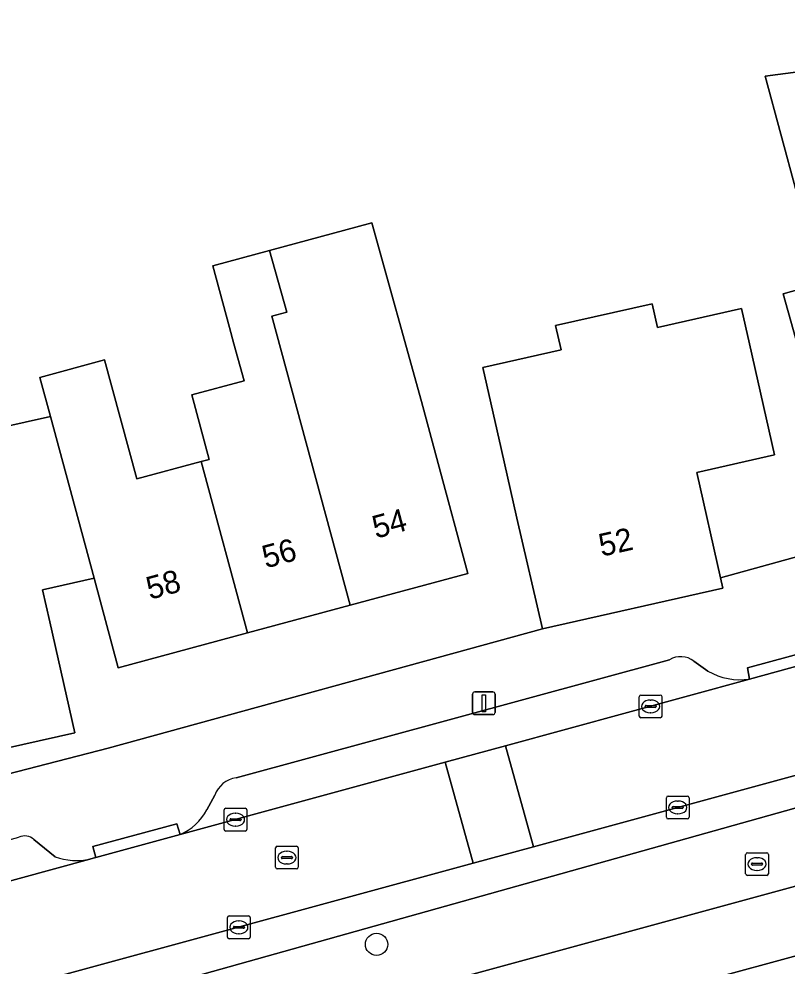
# Model space of a CAD drawing. Extents: x 163008 to 163854, y 382777 to 383982.
# Drawn here: x 163238.12 to 163271.87, y 383701.47 to 383743.09 of the extents above; entities that cross this region are included whole.
import ezdxf

# ---------------------------------------------------------------- set-up
doc = ezdxf.new("R2010")
doc.units = 0
for name, color, linetype in [('IMGEO_Boom', 7, 'Continuous'), ('IMGEO_Brandkraan', 7, 'Continuous'), ('IMGEO_Erf', 7, 'Continuous'), ('IMGEO_Kolk', 7, 'Continuous'), ('IMGEO_Lichtmast', 7, 'Continuous'), ('IMGEO_Pand', 7, 'Continuous'), ('IMGEO_Pand_nummerreeks', 7, 'Continuous'), ('IMGEO_Parkeervlak_open', 7, 'Continuous'), ('IMGEO_Rijbaan_lokaal_open', 7, 'Continuous'), ('IMGEO_Rioolput', 7, 'Continuous'), ('IMGEO_Voetpad_open', 7, 'Continuous')]:
    doc.layers.add(name, color=color, linetype=linetype)

msp = doc.modelspace()

# ---------------------------------------------------------------- linework, layer by layer
at = {"layer": 'IMGEO_Boom'}
msp.add_circle((163253.834, 383702.418), 0.489, dxfattribs=at)
at = {"layer": 'IMGEO_Brandkraan'}
for p, q in [((163270.051, 383705.521), (163270.051, 383706.373)), ((163270.126, 383706.447), (163270.978, 383706.447)), ((163271.052, 383706.373), (163271.052, 383705.521)), ((163270.31, 383705.941), (163270.31, 383705.953)), ((163270.353, 383705.99), (163270.751, 383705.99)), ((163270.539, 383706.227), (163270.564, 383706.227)), ((163270.794, 383705.953), (163270.794, 383705.941)), ((163270.748, 383705.904), (163270.35, 383705.904)), ((163270.562, 383705.667), (163270.537, 383705.667)), ((163270.978, 383705.447), (163270.126, 383705.447))]:
    msp.add_line(p, q, dxfattribs=at)
for points in [[(163270.051, 383705.521), (163270.051, 383706.373)], [(163270.126, 383706.447), (163270.978, 383706.447)], [(163271.052, 383706.373), (163271.052, 383705.521)], [(163270.978, 383705.447), (163270.126, 383705.447)]]:
    msp.add_lwpolyline(points, dxfattribs=at)
for centre, radius, start, end in [((163270.128, 383706.371), 0.0765, 91.552, 178.448), ((163270.128, 383706.371), 0.0765, 91.552, 178.448), ((163270.976, 383706.371), 0.0765, 1.552, 88.448), ((163270.976, 383706.371), 0.0765, 1.552, 88.448), ((163270.35, 383705.95), 0.0403, 85.8775, 175.7526), ((163270.347, 383705.94), 0.0366, 178.938, 274.7102), ((163270.751, 383705.947), 0.043, 264.8664, 352.4533), ((163270.755, 383705.952), 0.0386, 1.7309, 96.639), ((163270.128, 383705.523), 0.0765, 181.552, 268.448), ((163270.128, 383705.523), 0.0765, 181.552, 268.448), ((163270.976, 383705.523), 0.0765, 271.552, 358.448), ((163270.976, 383705.523), 0.0765, 271.552, 358.448)]:
    msp.add_arc(centre, radius, start, end, dxfattribs=at)
for centre, major_axis, ratio, start_param, end_param in [((163270.538, 383705.947), (-0.387, 0.002), 0.722429, 4.712389, 7.853982), ((163270.563, 383705.947), (-0.39, 0.002), 0.717154, 1.570796, 4.712389)]:
    msp.add_ellipse(centre, major_axis=major_axis, ratio=ratio, start_param=start_param, end_param=end_param, dxfattribs=at)
at = {"layer": 'IMGEO_Erf'}
msp.add_lwpolyline([(163272.578, 383727.872), (163271.696, 383731.012), (163274.522, 383731.806), (163273.399, 383735.802), (163272.281, 383735.487), (163270.901, 383740.585), (163276.369, 383741.299), (163276.799, 383738.332), (163276.865, 383737.877), (163276.906, 383737.595), (163276.347, 383737.438), (163276.157, 383737.385), (163277.508, 383732.58), (163277.551, 383732.426), (163278.374, 383729.5), (163279.727, 383724.686), (163277.516, 383724.065), (163277.188, 383722.936), (163275.057, 383722.338), (163274.351, 383723.176), (163273.931, 383723.058)], close=True, dxfattribs=at)
for points in [[(163230.846, 383723.685), (163239.503, 383725.621), (163239.041, 383727.329), (163241.882, 383728.113), (163243.296, 383722.877), (163246.126, 383723.641), (163246.479, 383723.736), (163245.714, 383726.567), (163248.011, 383727.188), (163247.57, 383728.821), (163247.377, 383729.534), (163246.645, 383732.242), (163249.136, 383732.915), (163253.62, 383734.126), (163255.802, 383726.281), (163256.539, 383723.553), (163257.843, 383718.725), (163252.674, 383717.329), (163248.162, 383716.11), (163242.486, 383714.577), (163241.423, 383718.512), (163239.16, 383718.005), (163239.477, 383716.591), (163240.57, 383711.711), (163233.575, 383710.144)], [(163169.191, 383691.469), (163225.973, 383706.902), (163242.045, 383711.035), (163261.121, 383716.284), (163259.998, 383721.157), (163259.308, 383724.216), (163258.506, 383727.772), (163261.939, 383728.546), (163261.697, 383729.621), (163265.942, 383730.578), (163266.177, 383729.537), (163269.865, 383730.368), (163270.215, 383728.814), (163271.315, 383723.936), (163267.9, 383723.165), (163268.944, 383718.534), (163282.25, 383722.208)], [(163310.588, 383715.439), (163250.659, 383699.08), (163251.437, 383696.228), (163256.538, 383697.62), (163261.696, 383699.028), (163267.9, 383700.721), (163272.965, 383702.104)]]:
    msp.add_lwpolyline(points, dxfattribs=at)
at = {"layer": 'IMGEO_Kolk'}
for p, q in [((163265.374, 383712.451), (163265.374, 383713.303)), ((163265.449, 383713.377), (163266.301, 383713.377)), ((163265.862, 383713.157), (163265.887, 383713.157)), ((163266.375, 383713.303), (163266.375, 383712.451)), ((163265.633, 383712.871), (163265.633, 383712.883)), ((163266.071, 383712.834), (163265.673, 383712.834)), ((163265.676, 383712.92), (163266.074, 383712.92)), ((163265.885, 383712.597), (163265.86, 383712.597)), ((163266.117, 383712.883), (163266.117, 383712.871)), ((163266.301, 383712.377), (163265.449, 383712.377)), ((163266.567, 383708.01), (163266.567, 383708.862)), ((163266.642, 383708.936), (163267.494, 383708.936)), ((163267.568, 383708.862), (163267.568, 383708.01)), ((163266.826, 383708.43), (163266.826, 383708.442)), ((163266.869, 383708.479), (163267.267, 383708.479)), ((163267.055, 383708.716), (163267.08, 383708.716)), ((163267.31, 383708.442), (163267.31, 383708.43)), ((163247.136, 383707.474), (163247.136, 383708.326)), ((163247.211, 383708.4), (163248.063, 383708.4)), ((163247.624, 383708.18), (163247.649, 383708.18)), ((163248.137, 383708.326), (163248.137, 383707.474)), ((163267.264, 383708.393), (163266.866, 383708.393)), ((163267.078, 383708.156), (163267.053, 383708.156)), ((163247.395, 383707.894), (163247.395, 383707.906)), ((163247.833, 383707.857), (163247.435, 383707.857)), ((163247.438, 383707.943), (163247.836, 383707.943)), ((163247.647, 383707.62), (163247.622, 383707.62)), ((163247.879, 383707.906), (163247.879, 383707.894)), ((163267.494, 383707.936), (163266.642, 383707.936)), ((163248.063, 383707.4), (163247.211, 383707.4)), ((163247.283, 383702.741), (163247.283, 383703.593)), ((163247.358, 383703.667), (163248.21, 383703.667)), ((163247.771, 383703.447), (163247.796, 383703.447)), ((163248.284, 383703.593), (163248.284, 383702.741)), ((163247.542, 383703.161), (163247.542, 383703.173)), ((163247.98, 383703.124), (163247.582, 383703.124)), ((163247.585, 383703.21), (163247.983, 383703.21)), ((163248.026, 383703.173), (163248.026, 383703.161)), ((163248.21, 383702.667), (163247.358, 383702.667)), ((163247.794, 383702.887), (163247.769, 383702.887))]:
    msp.add_line(p, q, dxfattribs=at)
for points in [[(163265.374, 383712.451), (163265.374, 383713.303)], [(163265.449, 383713.377), (163266.301, 383713.377)], [(163266.375, 383713.303), (163266.375, 383712.451)], [(163266.301, 383712.377), (163265.449, 383712.377)], [(163266.567, 383708.01), (163266.567, 383708.862)], [(163266.642, 383708.936), (163267.494, 383708.936)], [(163267.568, 383708.862), (163267.568, 383708.01)], [(163247.136, 383707.474), (163247.136, 383708.326)], [(163247.211, 383708.4), (163248.063, 383708.4)], [(163248.137, 383708.326), (163248.137, 383707.474)], [(163267.494, 383707.936), (163266.642, 383707.936)], [(163248.063, 383707.4), (163247.211, 383707.4)], [(163247.283, 383702.741), (163247.283, 383703.593)], [(163247.358, 383703.667), (163248.21, 383703.667)], [(163248.284, 383703.593), (163248.284, 383702.741)], [(163248.21, 383702.667), (163247.358, 383702.667)]]:
    msp.add_lwpolyline(points, dxfattribs=at)
for centre, radius, start, end in [((163265.451, 383713.301), 0.0765, 91.552, 178.448), ((163265.451, 383713.301), 0.0765, 91.552, 178.448), ((163266.299, 383713.301), 0.0765, 1.552, 88.448), ((163266.299, 383713.301), 0.0765, 1.552, 88.448), ((163265.673, 383712.88), 0.0403, 85.8775, 175.7526), ((163265.67, 383712.87), 0.0366, 178.938, 274.7102), ((163266.074, 383712.877), 0.043, 264.8664, 352.4533), ((163266.078, 383712.882), 0.0386, 1.7309, 96.639), ((163265.451, 383712.453), 0.0765, 181.552, 268.448), ((163265.451, 383712.453), 0.0765, 181.552, 268.448), ((163266.299, 383712.453), 0.0765, 271.552, 358.448), ((163266.299, 383712.453), 0.0765, 271.552, 358.448), ((163266.644, 383708.86), 0.0765, 91.552, 178.448), ((163266.644, 383708.86), 0.0765, 91.552, 178.448), ((163267.492, 383708.86), 0.0765, 1.552, 88.448), ((163267.492, 383708.86), 0.0765, 1.552, 88.448), ((163266.866, 383708.439), 0.0403, 85.8775, 175.7526), ((163266.863, 383708.429), 0.0366, 178.938, 274.7102), ((163267.267, 383708.436), 0.043, 264.8664, 352.4533), ((163267.271, 383708.441), 0.0386, 1.7309, 96.639), ((163247.213, 383708.324), 0.0765, 91.552, 178.448), ((163247.213, 383708.324), 0.0765, 91.552, 178.448), ((163248.061, 383708.324), 0.0765, 1.552, 88.448), ((163248.061, 383708.324), 0.0765, 1.552, 88.448), ((163266.644, 383708.012), 0.0765, 181.552, 268.448), ((163266.644, 383708.012), 0.0765, 181.552, 268.448), ((163267.492, 383708.012), 0.0765, 271.552, 358.448), ((163267.492, 383708.012), 0.0765, 271.552, 358.448), ((163247.435, 383707.903), 0.0403, 85.8775, 175.7526), ((163247.432, 383707.893), 0.0366, 178.938, 274.7102), ((163247.836, 383707.9), 0.043, 264.8664, 352.4533), ((163247.84, 383707.905), 0.0386, 1.7309, 96.639), ((163247.213, 383707.476), 0.0765, 181.552, 268.448), ((163247.213, 383707.476), 0.0765, 181.552, 268.448), ((163248.061, 383707.476), 0.0765, 271.552, 358.448), ((163248.061, 383707.476), 0.0765, 271.552, 358.448), ((163247.36, 383703.591), 0.0765, 91.552, 178.448), ((163247.36, 383703.591), 0.0765, 91.552, 178.448), ((163248.208, 383703.591), 0.0765, 1.552, 88.448), ((163248.208, 383703.591), 0.0765, 1.552, 88.448), ((163247.582, 383703.17), 0.0403, 85.8775, 175.7526), ((163247.579, 383703.16), 0.0366, 178.938, 274.7102), ((163247.983, 383703.167), 0.043, 264.8664, 352.4533), ((163247.987, 383703.172), 0.0386, 1.7309, 96.639), ((163247.36, 383702.743), 0.0765, 181.552, 268.448), ((163247.36, 383702.743), 0.0765, 181.552, 268.448), ((163248.208, 383702.743), 0.0765, 271.552, 358.448), ((163248.208, 383702.743), 0.0765, 271.552, 358.448)]:
    msp.add_arc(centre, radius, start, end, dxfattribs=at)
for centre, major_axis, ratio, start_param, end_param in [((163265.861, 383712.877), (-0.387, 0.002), 0.722429, 4.712389, 7.853982), ((163265.886, 383712.877), (-0.39, 0.002), 0.717154, 1.570796, 4.712389), ((163267.054, 383708.436), (-0.387, 0.002), 0.722429, 4.712389, 7.853982), ((163267.079, 383708.436), (-0.39, 0.002), 0.717154, 1.570796, 4.712389), ((163247.623, 383707.9), (-0.387, 0.002), 0.722429, 4.712389, 7.853982), ((163247.648, 383707.9), (-0.39, 0.002), 0.717154, 1.570796, 4.712389), ((163247.77, 383703.167), (-0.387, 0.002), 0.722429, 4.712389, 7.853982), ((163247.795, 383703.167), (-0.39, 0.002), 0.717154, 1.570796, 4.712389)]:
    msp.add_ellipse(centre, major_axis=major_axis, ratio=ratio, start_param=start_param, end_param=end_param, dxfattribs=at)
at = {"layer": 'IMGEO_Lichtmast'}
for p, q in [((163258.049, 383712.615), (163258.049, 383713.415)), ((163258.049, 383713.415), (163258.049, 383712.615)), ((163258.149, 383713.515), (163258.939, 383713.515)), ((163258.939, 383713.515), (163258.149, 383713.515)), ((163259.039, 383713.415), (163259.039, 383712.615)), ((163259.039, 383712.615), (163259.039, 383713.415)), ((163258.939, 383712.515), (163258.149, 383712.515)), ((163258.149, 383712.515), (163258.939, 383712.515))]:
    msp.add_line(p, q, dxfattribs=at)
msp.add_lwpolyline([(163258.469, 383713.39), (163258.619, 383713.39), (163258.619, 383712.64), (163258.469, 383712.64), (163258.469, 383713.39)], dxfattribs=at)
for centre, start, end in [((163258.149, 383713.415), 90, 180), ((163258.149, 383713.415), 90, 180), ((163258.939, 383713.415), 0, 90), ((163258.939, 383713.415), 360, 90), ((163258.149, 383712.615), 180, 270), ((163258.149, 383712.615), 180, 270), ((163258.939, 383712.615), 270, 0), ((163258.939, 383712.615), 270, 0)]:
    msp.add_arc(centre, 0.1, start, end, dxfattribs=at)
at = {"layer": 'IMGEO_Pand'}
for points in [[(163274.351, 383723.176), (163275.057, 383722.338), (163277.188, 383722.936), (163277.516, 383724.065), (163279.727, 383724.686), (163278.374, 383729.5), (163277.551, 383732.426), (163277.508, 383732.58), (163276.157, 383737.385), (163276.347, 383737.438), (163276.906, 383737.595), (163276.865, 383737.877), (163276.799, 383738.332), (163276.369, 383741.299), (163270.901, 383740.585), (163272.281, 383735.487), (163273.399, 383735.802), (163274.522, 383731.806), (163271.696, 383731.012), (163272.578, 383727.872), (163273.931, 383723.058)], [(163249.24, 383730.037), (163252.674, 383717.329), (163257.843, 383718.725), (163256.539, 383723.553), (163255.802, 383726.281), (163253.62, 383734.126), (163249.136, 383732.915), (163249.887, 383730.212)], [(163249.24, 383730.037), (163249.887, 383730.212), (163249.136, 383732.915), (163246.645, 383732.242), (163247.377, 383729.534), (163247.57, 383728.821), (163248.011, 383727.188), (163245.714, 383726.567), (163246.479, 383723.736), (163246.126, 383723.641), (163248.162, 383716.11), (163252.674, 383717.329)], [(163270.215, 383728.814), (163269.865, 383730.368), (163266.177, 383729.537), (163265.942, 383730.578), (163261.697, 383729.621), (163261.939, 383728.546), (163258.506, 383727.772), (163259.308, 383724.216), (163259.998, 383721.157), (163261.121, 383716.284), (163269.048, 383718.072), (163268.944, 383718.534), (163267.9, 383723.165), (163271.315, 383723.936)], [(163248.162, 383716.11), (163246.126, 383723.641), (163243.296, 383722.877), (163241.882, 383728.113), (163239.041, 383727.329), (163239.503, 383725.621), (163241.423, 383718.512), (163242.486, 383714.577)], [(163241.423, 383718.512), (163239.503, 383725.621), (163230.846, 383723.685), (163230.789, 383723.939), (163230.477, 383723.869), (163232.019, 383717.083), (163233.575, 383710.144), (163240.57, 383711.711), (163239.477, 383716.591), (163239.16, 383718.005)], [(163272.965, 383702.104), (163267.9, 383700.721), (163269.996, 383693.044), (163272.582, 383693.749), (163274.002, 383688.539), (163275.209, 383684.111), (163277.693, 383684.788), (163276.484, 383689.216)]]:
    msp.add_lwpolyline(points, close=True, dxfattribs=at)
at = {"layer": 'IMGEO_Parkeervlak_open'}
for points in [[(163266.699, 383714.928), (163247.661, 383709.738)], [(163268.394, 383714.425), (163267.778, 383714.865)], [(163245.198, 383707.244), (163256.854, 383710.426), (163259.505, 383711.151), (163270.218, 383714.075)], [(163281.508, 383712.375), (163260.723, 383706.71), (163258.083, 383705.991), (163223.562, 383696.582)], [(163226.808, 383695.816), (163230.834, 383696.804), (163280.11, 383710.623)], [(163246.724, 383708.974), (163246.375, 383708.338)], [(163239.711, 383706.271), (163238.781, 383707.029)], [(163137.21, 383677.691), (163172.951, 383687.473), (163175.593, 383688.197), (163241.241, 383706.164)]]:
    msp.add_lwpolyline(points, dxfattribs=at)
for centre, radius, start, end in [((163267.192, 383714.106), 0.959, 52.3585, 120.9584), ((163269.827, 383716.965), 2.916, 240.5708, 277.7047), ((163247.829, 383708.575), 1.175, 98.2314, 160.154), ((163244.294, 383709.397), 2.335, 292.7775, 333.0363), ((163238.373, 383706.567), 0.617, 48.5674, 114.0056), ((163240.664, 383708.9), 2.796, 250.0834, 281.9157)]:
    msp.add_arc(centre, radius, start, end, dxfattribs=at)
at = {"layer": 'IMGEO_Rijbaan_lokaal_open'}
msp.add_lwpolyline([(163314.677, 383727.415), (163310.437, 383726.063), (163305.793, 383724.141), (163302.146, 383723.047), (163302.046, 383723.013), (163301.94, 383722.977), (163298.72, 383722.007), (163298.573, 383721.969), (163298.445, 383721.925), (163273.892, 383715.079), (163270.218, 383714.075), (163259.505, 383711.151), (163260.723, 383706.71), (163281.508, 383712.375), (163282.177, 383712.557), (163285.783, 383713.538), (163286.242, 383713.668), (163307.908, 383719.817), (163309.689, 383721.154), (163311.146, 383721.743)], dxfattribs=at)
for points in [[(163259.505, 383711.151), (163256.854, 383710.426), (163258.083, 383705.991), (163260.723, 383706.71)], [(163258.083, 383705.991), (163256.854, 383710.426), (163245.198, 383707.244), (163241.498, 383706.234), (163241.388, 383706.204), (163241.241, 383706.164), (163175.593, 383688.197), (163176.819, 383683.765), (163194.145, 383688.516), (163194.281, 383688.521), (163198.095, 383689.598), (163216.973, 383694.775), (163223.562, 383696.582)]]:
    msp.add_lwpolyline(points, close=True, dxfattribs=at)
at = {"layer": 'IMGEO_Rioolput'}
for p, q in [((163249.393, 383705.806), (163249.393, 383706.658)), ((163249.468, 383706.732), (163250.32, 383706.732)), ((163249.881, 383706.512), (163249.906, 383706.512)), ((163250.394, 383706.658), (163250.394, 383705.806)), ((163249.652, 383706.226), (163249.652, 383706.238)), ((163250.09, 383706.189), (163249.692, 383706.189)), ((163249.695, 383706.275), (163250.093, 383706.275)), ((163249.904, 383705.952), (163249.879, 383705.952)), ((163250.136, 383706.238), (163250.136, 383706.226)), ((163250.32, 383705.732), (163249.468, 383705.732))]:
    msp.add_line(p, q, dxfattribs=at)
for points in [[(163249.393, 383705.806), (163249.393, 383706.658)], [(163249.468, 383706.732), (163250.32, 383706.732)], [(163250.394, 383706.658), (163250.394, 383705.806)], [(163250.32, 383705.732), (163249.468, 383705.732)]]:
    msp.add_lwpolyline(points, dxfattribs=at)
for centre, radius, start, end in [((163249.47, 383706.656), 0.0765, 91.552, 178.448), ((163249.47, 383706.656), 0.0765, 91.552, 178.448), ((163250.318, 383706.656), 0.0765, 1.552, 88.448), ((163250.318, 383706.656), 0.0765, 1.552, 88.448), ((163249.692, 383706.235), 0.0403, 85.8775, 175.7526), ((163249.689, 383706.225), 0.0366, 178.938, 274.7102), ((163250.093, 383706.232), 0.043, 264.8664, 352.4533), ((163250.097, 383706.237), 0.0386, 1.7309, 96.639), ((163249.47, 383705.808), 0.0765, 181.552, 268.448), ((163249.47, 383705.808), 0.0765, 181.552, 268.448), ((163250.318, 383705.808), 0.0765, 271.552, 358.448), ((163250.318, 383705.808), 0.0765, 271.552, 358.448)]:
    msp.add_arc(centre, radius, start, end, dxfattribs=at)
for centre, major_axis, ratio, start_param, end_param in [((163249.88, 383706.232), (-0.387, 0.002), 0.722429, 4.712389, 7.853982), ((163249.905, 383706.232), (-0.39, 0.002), 0.717154, 1.570796, 4.712389)]:
    msp.add_ellipse(centre, major_axis=major_axis, ratio=ratio, start_param=start_param, end_param=end_param, dxfattribs=at)
at = {"layer": 'IMGEO_Voetpad_open'}
for points in [[(163346.588, 383743.249), (163340.162, 383739.998), (163333.582, 383736.669), (163333.018, 383737.783), (163316.721, 383732.415), (163315.71, 383732.082), (163316.054, 383731.008), (163308.39, 383728.558), (163300.723, 383726.106), (163298.053, 383725.418), (163290.312, 383723.243), (163282.57, 383721.068), (163282.25, 383722.208), (163268.944, 383718.534), (163269.048, 383718.072), (163261.121, 383716.284), (163242.045, 383711.035), (163225.973, 383706.902), (163169.191, 383691.469), (163169.732, 383688.86), (163170.179, 383688.982), (163170.273, 383688.608), (163191.332, 383694.26), (163238.122, 383707.13)], [(163135.19, 383672.222), (163136.465, 383666.013), (163138.679, 383666.445), (163137.681, 383671.283), (163137.963, 383671.408), (163152.793, 383674.52), (163153.268, 383672.296), (163157.761, 383673.548), (163157.928, 383673.599), (163157.902, 383673.76), (163196.514, 383684.3), (163198.675, 383684.89), (163249.86, 383698.862), (163250.659, 383699.08), (163310.588, 383715.439), (163310.002, 383718.169), (163310.732, 383720.107), (163312.031, 383720.54), (163311.95, 383720.858), (163318.877, 383722.615), (163325.662, 383724.337), (163332.588, 383726.094)], [(163270.218, 383714.075), (163270.126, 383714.569), (163273.755, 383715.561), (163273.892, 383715.079)], [(163247.661, 383709.738), (163266.699, 383714.928)], [(163267.778, 383714.865), (163268.394, 383714.425)], [(163280.627, 383711.519), (163280.11, 383710.623), (163230.834, 383696.804), (163226.808, 383695.816)], [(163246.375, 383708.338), (163246.724, 383708.974)], [(163241.241, 383706.164), (163241.388, 383706.204), (163241.498, 383706.234), (163241.367, 383706.716), (163245.056, 383707.723), (163245.198, 383707.244)], [(163238.781, 383707.029), (163239.711, 383706.271)]]:
    msp.add_lwpolyline(points, dxfattribs=at)
for points in [[(163273.892, 383715.079), (163273.755, 383715.561), (163270.126, 383714.569), (163270.218, 383714.075)], [(163245.198, 383707.244), (163245.056, 383707.723), (163241.367, 383706.716), (163241.498, 383706.234)]]:
    msp.add_lwpolyline(points, close=True, dxfattribs=at)
for centre, radius, start, end in [((163267.192, 383714.106), 0.959, 52.3585, 120.9584), ((163269.827, 383716.965), 2.916, 240.5708, 277.7047), ((163247.829, 383708.575), 1.175, 98.2314, 160.154), ((163244.294, 383709.397), 2.335, 292.7775, 333.0363), ((163238.373, 383706.567), 0.617, 48.5674, 114.0056), ((163240.664, 383708.9), 2.796, 250.0834, 281.9157)]:
    msp.add_arc(centre, radius, start, end, dxfattribs=at)

# ---------------------------------------------------------------- texts
at = {"layer": 'IMGEO_Pand_nummerreeks'}
for s, rotation, p in [('54', 15.1152, (163253.803, 383720.245)), ('52', 12.7082, (163263.721, 383719.454)), ('56', 15.1146, (163248.963, 383718.937)), ('58', 15.1152, (163243.872, 383717.562))]:
    msp.add_text(s, height=1, rotation=rotation, dxfattribs=at).set_placement(p)

doc.saveas('drawing.dxf')
